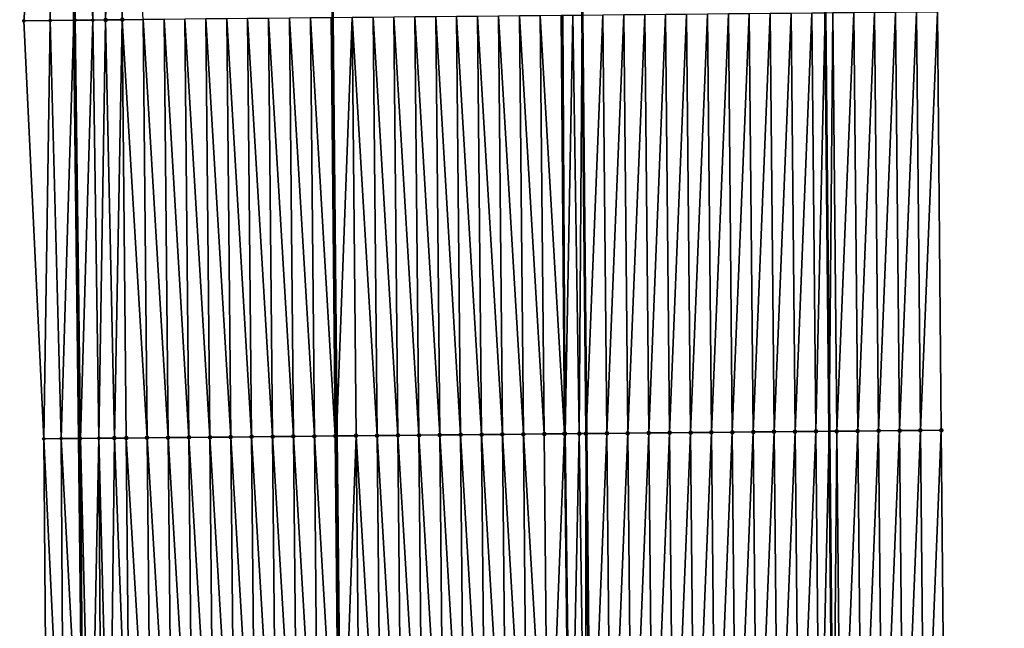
# Model space of a CAD drawing. Header units: feet. Extents: x 2007189 to 2022806, y 818621 to 837694.
# Tile 492 of 656: x 2011327 to 2011374, y 831398 to 831427. Entities that reach past the tile are written whole.
import ezdxf

# ---------------------------------------------------------------- set-up
doc = ezdxf.new("R2010")
doc.units = ezdxf.units.FT
doc.header["$MEASUREMENT"] = 0
for name, color, linetype, lineweight in [('EP_Travel Lane', 172, 'Continuous', 53), ('Road Shots', 141, 'Continuous', 100), ('Road X-Section', 40, 'Continuous', 13), ('STRIPING', 60, 'Continuous', 53)]:
    doc.layers.add(name, color=color, linetype=linetype, lineweight=lineweight)
doc.layers.add('I-77-MM17-21_SB-Surface-Border', color=7, linetype='Continuous')
doc.layers.add('I-77-MM17-21_SB-Surface-TIN', color=7, linetype='Continuous')

msp = doc.modelspace()

# ---------------------------------------------------------------- linework, layer by layer
at = {"layer": 'EP_Travel Lane'}
for points in [[(2011327.944297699, 831586.8183345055, 327.6661161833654), (2011328.126452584, 831566.8205162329, 327.9006960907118), (2011328.308612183, 831546.8221804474, 328.0845052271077), (2011328.490770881, 831526.8239435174, 328.2780125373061), (2011328.672935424, 831506.825064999, 328.4085765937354), (2011328.855096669, 831486.8265484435, 328.5746510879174), (2011329.037259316, 831466.8278780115, 328.7256295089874), (2011329.257153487, 831446.8234530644, 328.8685306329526), (2011329.487656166, 831426.8250284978, 328.9868257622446), (2011329.718158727, 831406.8266142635, 329.108197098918), (2011329.948662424, 831386.8281013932, 329.2004329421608), (2011330.17916594, 831366.8296041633, 329.2973096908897), (2011330.409670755, 831346.8309944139, 329.3610197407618), (2011330.640175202, 831326.8324164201, 329.4341203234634), (2011330.870680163, 831306.8337939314, 329.4940447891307), (2011331.101186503, 831286.8350517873, 329.518729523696), (2011331.331692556, 831266.8363344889, 329.5507077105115), (2011331.538266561, 831246.7981799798, 329.5738523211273), (2011331.737566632, 831226.7991229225, 329.5678796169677), (2011331.936866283, 831206.8001080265, 329.5410662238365), (2011332.136166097, 831186.8010767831, 329.5223725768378)], [(2011363.948639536, 831587.1496924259, 327.9825644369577), (2011364.130942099, 831567.1516971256, 328.1996464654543), (2011364.313248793, 831547.1532486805, 328.3722723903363), (2011364.495554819, 831527.1548734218, 328.5520783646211), (2011364.677862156, 831507.1563545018, 328.717790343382), (2011364.860168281, 831487.1579684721, 328.896539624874), (2011365.042474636, 831467.1595571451, 329.0728071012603), (2011365.231409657, 831447.1679292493, 329.1712247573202), (2011365.422340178, 831427.1690966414, 329.2806065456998), (2011365.613270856, 831407.1702475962, 329.3851245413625), (2011365.804201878, 831387.1713626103, 329.4790861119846), (2011365.995132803, 831367.1724877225, 329.5760055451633), (2011366.186064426, 831347.1735396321, 329.6513478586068), (2011366.376996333, 831327.1745618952, 329.7179327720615), (2011366.567929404, 831307.1754622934, 329.7486344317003), (2011366.758861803, 831287.1764329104, 329.8000149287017), (2011366.949795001, 831267.1773199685, 329.8267843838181), (2011367.172069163, 831247.2049287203, 329.8679666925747), (2011367.403775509, 831227.2062494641, 329.8584230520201), (2011367.635481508, 831207.2076000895, 329.8339734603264), (2011367.867187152, 831187.2089813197, 329.7943214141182)]]:
    msp.add_polyline3d(points, dxfattribs=at)
at = {"layer": 'I-77-MM17-21_SB-Surface-Border', "color": 3, "linetype": 'Continuous', "lineweight": -3}
for points in [[(2011331.28316584, 831206.7926658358, 329.5259380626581), (2011331.552098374, 831226.7970140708, 329.5622705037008), (2011331.531028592, 831246.798097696, 329.5736259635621), (2011330.554958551, 831266.8288358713, 329.5262219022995), (2011330.383664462, 831286.8281226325, 329.4954712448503), (2011329.143786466, 831306.8171089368, 329.4356292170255), (2011328.931269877, 831326.8159868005, 329.4003579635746), (2011327.946423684, 831346.807201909, 329.2797668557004), (2011328.79595396, 831366.8162801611, 329.2624239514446), (2011328.207614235, 831386.8113098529, 329.1504432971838), (2011328.038348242, 831406.8104033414, 329.0570238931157), (2011327.095540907, 831426.8019215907, 328.9074877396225), (2011328.755736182, 831446.8186129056, 328.8528842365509), (2011328.363323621, 831466.8215155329, 328.70400453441), (2011328.100846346, 831486.8194351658, 328.5511781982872), (2011327.81633686, 831506.8170085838, 328.3840865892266), (2011326.890605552, 831526.8088391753, 328.2269090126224), (2011327.4484215, 831546.8141077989, 328.0616342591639), (2011327.996541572, 831566.8192973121, 327.8972672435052), (2011327.583971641, 831586.8149556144, 327.6567974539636)], [(2011369.322614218, 831587.1966415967, 327.7836704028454), (2011369.5048682, 831567.1987977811, 328.0156560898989), (2011369.687126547, 831547.2004749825, 328.2006508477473), (2011370.869348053, 831527.2107512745, 328.3351987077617), (2011371.051608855, 831507.2121590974, 328.4937659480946), (2011370.233907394, 831487.2048694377, 328.6931274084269), (2011371.416130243, 831467.2149983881, 328.8132202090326), (2011371.605020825, 831447.2279396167, 328.9239383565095), (2011370.795995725, 831427.2196848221, 329.0700060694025), (2011370.986926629, 831407.2208117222, 329.1674263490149), (2011371.177857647, 831387.2219265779, 329.2613485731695), (2011371.368788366, 831367.223072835, 329.3645007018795), (2011372.559675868, 831347.2335193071, 329.3950147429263), (2011372.750607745, 831327.2345442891, 329.4623923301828), (2011372.941540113, 831307.235517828, 329.5146616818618), (2011373.132472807, 831287.2364572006, 329.5568326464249), (2011373.323405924, 831267.2373522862, 329.5859769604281), (2011373.543203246, 831247.278200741, 329.6486208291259), (2011373.77181533, 831227.2794271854, 329.6683595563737), (2011374.000426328, 831207.2807488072, 329.6407282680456), (2011373.22910299, 831187.2706106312, 329.6276230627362)]]:
    msp.add_polyline3d(points, dxfattribs=at)
at = {"layer": 'I-77-MM17-21_SB-Surface-TIN', "color": 128, "linetype": 'Continuous', "lineweight": -3}
for points in [[(2011328.343933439, 831426.8139726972, 328.9465694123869), (2011328.755736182, 831446.8186129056, 328.8528842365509), (2011327.095540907, 831426.8019215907, 328.9074877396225)], [(2011328.343933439, 831426.8139726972, 328.9465694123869), (2011329.487656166, 831426.8250284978, 328.9868257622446), (2011328.755736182, 831446.8186129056, 328.8528842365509)], [(2011328.755736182, 831446.8186129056, 328.8528842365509), (2011329.487656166, 831426.8250284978, 328.9868257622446), (2011329.257153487, 831446.8234530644, 328.8685306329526)], [(2011329.54681151, 831426.8256003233, 328.9889078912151), (2011329.606936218, 831446.8268295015, 328.8794453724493), (2011329.257153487, 831446.8234530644, 328.8685306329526)], [(2011329.54681151, 831426.8256003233, 328.9889078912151), (2011329.257153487, 831446.8234530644, 328.8685306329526), (2011329.487656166, 831426.8250284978, 328.9868257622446)], [(2011329.54681151, 831426.8256003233, 328.9889078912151), (2011330.392077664, 831426.833720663, 329.0037961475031), (2011329.606936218, 831446.8268295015, 328.8794453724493)], [(2011330.392077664, 831426.833720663, 329.0037961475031), (2011330.606889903, 831446.8364541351, 328.902432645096), (2011329.606936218, 831446.8268295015, 328.8794453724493)], [(2011330.392077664, 831426.833720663, 329.0037961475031), (2011331.001542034, 831426.8395796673, 329.0157027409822), (2011330.606889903, 831446.8364541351, 328.902432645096)], [(2011331.001542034, 831426.8395796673, 329.0157027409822), (2011331.606843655, 831446.8460717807, 328.9233601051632), (2011330.606889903, 831446.8364541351, 328.902432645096)], [(2011331.001542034, 831426.8395796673, 329.0157027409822), (2011331.797774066, 831426.8472502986, 329.0360212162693), (2011331.606843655, 831446.8460717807, 328.9233601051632)], [(2011331.797774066, 831426.8472502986, 329.0360212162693), (2011332.797727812, 831426.8568686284, 329.0571504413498), (2011331.606843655, 831446.8460717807, 328.9233601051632)], [(2011356.987554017, 831407.0882684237, 329.4945563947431), (2011357.796577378, 831427.0967054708, 329.4022163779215), (2011356.796622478, 831427.0872080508, 329.4167264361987)], [(2011356.987554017, 831407.0882684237, 329.4945563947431), (2011357.987508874, 831407.0977703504, 329.4813734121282), (2011357.796577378, 831427.0967054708, 329.4022163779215)], [(2011357.987508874, 831407.0977703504, 329.4813734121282), (2011358.796532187, 831427.1062123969, 329.3905083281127), (2011357.796577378, 831427.0967054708, 329.4022163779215)], [(2011357.987508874, 831407.0977703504, 329.4813734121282), (2011358.98746364, 831407.1072817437, 329.4709806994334), (2011358.796532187, 831427.1062123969, 329.3905083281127)], [(2011358.98746364, 831407.1072817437, 329.4709806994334), (2011359.796487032, 831427.1157155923, 329.3777006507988), (2011358.796532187, 831427.1062123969, 329.3905083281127)], [(2011358.98746364, 831407.1072817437, 329.4709806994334), (2011359.987418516, 831407.1167817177, 329.4572221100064), (2011359.796487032, 831427.1157155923, 329.3777006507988)], [(2011359.987418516, 831407.1167817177, 329.4572221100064), (2011360.796441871, 831427.1252193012, 329.3650442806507), (2011359.796487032, 831427.1157155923, 329.3777006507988)], [(2011359.987418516, 831407.1167817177, 329.4572221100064), (2011360.987373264, 831407.1262950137, 329.4473902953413), (2011360.796441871, 831427.1252193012, 329.3650442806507)], [(2011360.987373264, 831407.1262950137, 329.4473902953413), (2011361.796396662, 831427.1347281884, 329.3539143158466), (2011360.796441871, 831427.1252193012, 329.3650442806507)], [(2011360.987373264, 831407.1262950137, 329.4473902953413), (2011361.987327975, 831407.1358121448, 329.4386888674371), (2011361.796396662, 831427.1347281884, 329.3539143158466)], [(2011361.987327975, 831407.1358121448, 329.4386888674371), (2011362.796351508, 831427.144231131, 329.3410320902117), (2011361.796396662, 831427.1347281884, 329.3539143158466)], [(2011361.987327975, 831407.1358121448, 329.4386888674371), (2011362.987282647, 831407.1453334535, 329.4312189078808), (2011362.796351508, 831427.144231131, 329.3410320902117)], [(2011362.987282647, 831407.1453334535, 329.4312189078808), (2011363.796306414, 831427.1537279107, 329.3263333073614), (2011362.796351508, 831427.144231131, 329.3410320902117)], [(2011362.987282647, 831407.1453334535, 329.4312189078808), (2011363.987237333, 831407.1548532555, 329.423304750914), (2011363.796306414, 831427.1537279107, 329.3263333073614)], [(2011363.987237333, 831407.1548532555, 329.423304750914), (2011364.79626179, 831427.1631755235, 329.2971421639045), (2011363.796306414, 831427.1537279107, 329.3263333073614)], [(2011363.987237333, 831407.1548532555, 329.423304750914), (2011364.987192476, 831407.164325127, 329.4012626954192), (2011364.79626179, 831427.1631755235, 329.2971421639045)], [(2011364.987192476, 831407.164325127, 329.4012626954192), (2011365.422340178, 831427.1690966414, 329.2806065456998), (2011364.79626179, 831427.1631755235, 329.2971421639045)], [(2011364.987192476, 831407.164325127, 329.4012626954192), (2011365.613270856, 831407.1702475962, 329.3851245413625), (2011365.422340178, 831427.1690966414, 329.2806065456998)], [(2011365.796217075, 831427.172632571, 329.2707319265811), (2011365.422340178, 831427.1690966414, 329.2806065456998), (2011365.613270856, 831407.1702475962, 329.3851245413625)], [(2011365.987147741, 831407.1737843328, 329.3754872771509), (2011365.796217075, 831427.172632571, 329.2707319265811), (2011365.613270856, 831407.1702475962, 329.3851245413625)], [(2011365.987147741, 831407.1737843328, 329.3754872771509), (2011366.796172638, 831427.1820605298, 329.2357475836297), (2011365.796217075, 831427.172632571, 329.2707319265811)], [(2011365.987147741, 831407.1737843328, 329.3754872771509), (2011366.987103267, 831407.1832161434, 329.3416368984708), (2011366.796172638, 831427.1820605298, 329.2357475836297)], [(2011366.987103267, 831407.1832161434, 329.3416368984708), (2011367.796128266, 831427.1914815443, 329.1987163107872), (2011366.796172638, 831427.1820605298, 329.2357475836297)], [(2011366.987103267, 831407.1832161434, 329.3416368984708), (2011367.987059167, 831407.1926087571, 329.2962328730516), (2011367.796128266, 831427.1914815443, 329.1987163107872)], [(2011367.987059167, 831407.1926087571, 329.2962328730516), (2011368.796084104, 831427.2008807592, 329.1552594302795), (2011367.796128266, 831427.1914815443, 329.1987163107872)], [(2011367.987059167, 831407.1926087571, 329.2962328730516), (2011368.987014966, 831407.2020119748, 329.2539544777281), (2011368.796084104, 831427.2008807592, 329.1552594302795)], [(2011368.987014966, 831407.2020119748, 329.2539544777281), (2011369.796039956, 831427.2102783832, 329.1113335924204), (2011368.796084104, 831427.2008807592, 329.1552594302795)], [(2011368.987014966, 831407.2020119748, 329.2539544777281), (2011369.986970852, 831407.2114061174, 329.2090010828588), (2011369.796039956, 831427.2102783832, 329.1113335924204)], [(2011369.986970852, 831407.2114061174, 329.2090010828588), (2011370.795995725, 831427.2196848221, 329.0700060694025), (2011369.796039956, 831427.2102783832, 329.1113335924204)], [(2011369.986970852, 831407.2114061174, 329.2090010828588), (2011370.986926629, 831407.2208117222, 329.1674263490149), (2011370.795995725, 831427.2196848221, 329.0700060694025)], [(2011328.038348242, 831406.8104033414, 329.0570238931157), (2011328.343933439, 831426.8139726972, 328.9465694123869), (2011327.095540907, 831426.8019215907, 328.9074877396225)], [(2011328.873861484, 831406.8184132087, 329.0667943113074), (2011328.343933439, 831426.8139726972, 328.9465694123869), (2011328.038348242, 831406.8104033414, 329.0570238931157)], [(2011328.873861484, 831406.8184132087, 329.0667943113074), (2011329.487656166, 831426.8250284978, 328.9868257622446), (2011328.343933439, 831426.8139726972, 328.9465694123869)], [(2011328.873861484, 831406.8184132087, 329.0667943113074), (2011329.718158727, 831406.8266142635, 329.108197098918), (2011329.487656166, 831426.8250284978, 328.9868257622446)], [(2011329.54681151, 831426.8256003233, 328.9889078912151), (2011329.487656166, 831426.8250284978, 328.9868257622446), (2011329.718158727, 831406.8266142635, 329.108197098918)], [(2011329.803653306, 831406.8274447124, 329.112389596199), (2011330.392077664, 831426.833720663, 329.0037961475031), (2011329.54681151, 831426.8256003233, 328.9889078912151)], [(2011329.803653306, 831406.8274447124, 329.112389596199), (2011329.54681151, 831426.8256003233, 328.9889078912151), (2011329.718158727, 831406.8266142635, 329.108197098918)], [(2011329.803653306, 831406.8274447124, 329.112389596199), (2011330.684680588, 831406.8359222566, 329.1319304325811), (2011330.392077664, 831426.833720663, 329.0037961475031)], [(2011330.684680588, 831406.8359222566, 329.1319304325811), (2011331.001542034, 831426.8395796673, 329.0157027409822), (2011330.392077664, 831426.833720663, 329.0037961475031)], [(2011330.684680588, 831406.8359222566, 329.1319304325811), (2011331.420886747, 831406.842972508, 329.1383047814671), (2011331.001542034, 831426.8395796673, 329.0157027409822)], [(2011331.420886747, 831406.842972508, 329.1383047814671), (2011331.797774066, 831426.8472502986, 329.0360212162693), (2011331.001542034, 831426.8395796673, 329.0157027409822)], [(2011331.420886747, 831406.842972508, 329.1383047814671), (2011331.988704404, 831406.8484364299, 329.1509539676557), (2011331.797774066, 831426.8472502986, 329.0360212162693)], [(2011332.988658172, 831406.8580523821, 329.1713809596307), (2011332.797727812, 831426.8568686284, 329.0571504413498), (2011331.797774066, 831426.8472502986, 329.0360212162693)], [(2011331.988704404, 831406.8484364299, 329.1509539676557), (2011332.988658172, 831406.8580523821, 329.1713809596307), (2011331.797774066, 831426.8472502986, 329.0360212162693)], [(2011333.988611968, 831406.8676654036, 329.190944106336), (2011333.797681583, 831426.8664842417, 329.0774789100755), (2011332.797727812, 831426.8568686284, 329.0571504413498)], [(2011332.988658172, 831406.8580523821, 329.1713809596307), (2011333.988611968, 831406.8676654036, 329.190944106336), (2011332.797727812, 831426.8568686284, 329.0571504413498)], [(2011334.988565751, 831406.8772798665, 329.210932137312), (2011334.797635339, 831426.8761013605, 329.0982511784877), (2011333.797681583, 831426.8664842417, 329.0774789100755)], [(2011333.988611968, 831406.8676654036, 329.190944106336), (2011334.988565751, 831406.8772798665, 329.210932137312), (2011333.797681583, 831426.8664842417, 329.0774789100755)], [(2011335.988519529, 831406.886894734, 329.2310394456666), (2011335.797589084, 831426.8857197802, 329.1194068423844), (2011334.797635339, 831426.8761013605, 329.0982511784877)], [(2011334.988565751, 831406.8772798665, 329.210932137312), (2011335.988519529, 831406.886894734, 329.2310394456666), (2011334.797635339, 831426.8761013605, 329.0982511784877)], [(2011336.988473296, 831406.8965107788, 329.2514937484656), (2011336.797542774, 831426.8953438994, 329.1422424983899), (2011335.797589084, 831426.8857197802, 329.1194068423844)], [(2011335.988519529, 831406.886894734, 329.2310394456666), (2011336.988473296, 831406.8965107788, 329.2514937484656), (2011335.797589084, 831426.8857197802, 329.1194068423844)], [(2011337.988427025, 831406.9061307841, 329.2731154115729), (2011337.797496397, 831426.9049750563, 329.1671526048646), (2011336.797542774, 831426.8953438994, 329.1422424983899)], [(2011336.988473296, 831406.8965107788, 329.2514937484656), (2011337.988427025, 831406.9061307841, 329.2731154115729), (2011336.797542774, 831426.8953438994, 329.1422424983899)], [(2011338.988380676, 831406.9157590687, 329.2971775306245), (2011338.797449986, 831426.9146097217, 329.1930968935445), (2011337.797496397, 831426.9049750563, 329.1671526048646)], [(2011337.988427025, 831406.9061307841, 329.2731154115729), (2011338.988380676, 831406.9157590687, 329.2971775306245), (2011337.797496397, 831426.9049750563, 329.1671526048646)], [(2011339.988334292, 831406.9253909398, 329.3222967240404), (2011339.797403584, 831426.9242435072, 329.2187817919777), (2011338.797449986, 831426.9146097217, 329.1930968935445)], [(2011338.988380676, 831406.9157590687, 329.2971775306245), (2011339.988334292, 831406.9253909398, 329.3222967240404), (2011338.797449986, 831426.9146097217, 329.1930968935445)], [(2011340.988287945, 831406.9350189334, 329.3462730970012), (2011340.797357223, 831426.9338729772, 329.2431946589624), (2011339.797403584, 831426.9242435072, 329.2187817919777)], [(2011339.988334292, 831406.9253909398, 329.3222967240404), (2011340.988287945, 831406.9350189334, 329.3462730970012), (2011339.797403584, 831426.9242435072, 329.2187817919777)], [(2011341.988241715, 831406.944634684, 329.3666406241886), (2011341.797311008, 831426.9434871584, 329.263101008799), (2011340.797357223, 831426.9338729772, 329.2431946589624)], [(2011340.988287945, 831406.9350189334, 329.3462730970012), (2011341.988241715, 831406.944634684, 329.3666406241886), (2011340.797357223, 831426.9338729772, 329.2431946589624)], [(2011341.988241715, 831406.944634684, 329.3666406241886), (2011341.858705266, 831426.9440762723, 329.2639787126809), (2011341.797311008, 831426.9434871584, 329.263101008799)], [(2011342.797264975, 831426.9530823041, 329.2773965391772), (2011341.858705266, 831426.9440762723, 329.2639787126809), (2011342.056428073, 831406.9452893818, 329.3677361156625)], [(2011341.988241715, 831406.944634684, 329.3666406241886), (2011342.056428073, 831406.9452893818, 329.3677361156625), (2011341.858705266, 831426.9440762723, 329.2639787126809)], [(2011342.988195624, 831406.9542358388, 329.3827060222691), (2011342.797264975, 831426.9530823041, 329.2773965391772), (2011342.056428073, 831406.9452893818, 329.3677361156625)], [(2011343.988149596, 831406.9638304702, 329.3968485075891), (2011343.797218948, 831426.9626767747, 329.2914929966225), (2011342.797264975, 831426.9530823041, 329.2773965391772)], [(2011342.988195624, 831406.9542358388, 329.3827060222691), (2011343.988149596, 831406.9638304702, 329.3968485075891), (2011342.797264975, 831426.9530823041, 329.2773965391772)], [(2011344.988103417, 831406.9734409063, 329.4156495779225), (2011344.797172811, 831426.972282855, 329.3090115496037), (2011343.797218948, 831426.9626767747, 329.2914929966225)], [(2011343.988149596, 831406.9638304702, 329.3968485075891), (2011344.988103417, 831406.9734409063, 329.4156495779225), (2011343.797218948, 831426.9626767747, 329.2914929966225)], [(2011345.988057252, 831406.9830498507, 329.4340109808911), (2011345.797126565, 831426.9819002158, 329.3298551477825), (2011344.797172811, 831426.972282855, 329.3090115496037)], [(2011344.988103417, 831406.9734409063, 329.4156495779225), (2011345.988057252, 831406.9830498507, 329.4340109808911), (2011344.797172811, 831426.972282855, 329.3090115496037)], [(2011346.988011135, 831406.9926537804, 329.4508942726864), (2011346.797080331, 831426.9915163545, 329.3503384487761), (2011345.797126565, 831426.9819002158, 329.3298551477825)], [(2011345.988057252, 831406.9830498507, 329.4340109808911), (2011346.988011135, 831406.9926537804, 329.4508942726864), (2011345.797126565, 831426.9819002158, 329.3298551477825)], [(2011347.987965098, 831407.0022492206, 329.4652751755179), (2011347.797034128, 831427.0011293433, 329.3698933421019), (2011346.797080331, 831426.9915163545, 329.3503384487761)], [(2011346.988011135, 831406.9926537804, 329.4508942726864), (2011347.987965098, 831407.0022492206, 329.4652751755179), (2011346.797080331, 831426.9915163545, 329.3503384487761)], [(2011348.987919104, 831407.0118402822, 329.4783654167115), (2011348.796987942, 831427.0107404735, 329.3889004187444), (2011347.797034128, 831427.0011293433, 329.3698933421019)], [(2011347.987965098, 831407.0022492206, 329.4652751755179), (2011348.987919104, 831407.0118402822, 329.4783654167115), (2011347.797034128, 831427.0011293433, 329.3698933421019)], [(2011349.987873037, 831407.0214389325, 329.4936925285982), (2011349.796941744, 831427.020352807, 329.408262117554), (2011348.796987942, 831427.0107404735, 329.3889004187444)], [(2011348.987919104, 831407.0118402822, 329.4783654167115), (2011349.987873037, 831407.0214389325, 329.4936925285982), (2011348.796987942, 831427.0107404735, 329.3889004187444)], [(2011350.98782694, 831407.0310407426, 329.5099510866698), (2011350.796895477, 831427.0299724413, 329.429775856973), (2011349.796941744, 831427.020352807, 329.408262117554)], [(2011349.987873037, 831407.0214389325, 329.4936925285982), (2011350.98782694, 831407.0310407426, 329.5099510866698), (2011349.796941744, 831427.020352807, 329.408262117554)], [(2011351.987780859, 831407.0406409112, 329.5257257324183), (2011351.7968492, 831427.0395931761, 329.4516139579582), (2011350.796895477, 831427.0299724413, 329.429775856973)], [(2011350.98782694, 831407.0310407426, 329.5099510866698), (2011351.987780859, 831407.0406409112, 329.5257257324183), (2011350.796895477, 831427.0299724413, 329.429775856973)], [(2011352.952749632, 831407.0499007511, 329.5396368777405), (2011352.79680307, 831427.0491984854, 329.468905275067), (2011351.7968492, 831427.0395931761, 329.4516139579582)], [(2011351.987780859, 831407.0406409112, 329.5257257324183), (2011352.952749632, 831407.0499007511, 329.5396368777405), (2011351.7968492, 831427.0395931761, 329.4516139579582)], [(2011352.987734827, 831407.0502359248, 329.5399808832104), (2011352.870245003, 831427.0499026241, 329.4697842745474), (2011352.79680307, 831427.0491984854, 329.468905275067)], [(2011352.952749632, 831407.0499007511, 329.5396368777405), (2011352.987734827, 831407.0502359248, 329.5399808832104), (2011352.79680307, 831427.0491984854, 329.468905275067)], [(2011352.987734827, 831407.0502359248, 329.5399808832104), (2011353.35850837, 831427.0545741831, 329.4727518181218), (2011352.870245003, 831427.0499026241, 329.4697842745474)], [(2011352.987734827, 831407.0502359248, 329.5399808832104), (2011353.659669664, 831407.0566636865, 329.543736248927), (2011353.35850837, 831427.0545741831, 329.4727518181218)], [(2011353.659669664, 831407.0566636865, 329.543736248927), (2011353.796749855, 831427.0587538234, 329.4714883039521), (2011353.35850837, 831427.0545741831, 329.4727518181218)], [(2011353.659669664, 831407.0566636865, 329.543736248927), (2011353.987681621, 831407.0597908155, 329.5424307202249), (2011353.796749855, 831427.0587538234, 329.4714883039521)], [(2011354.7967122, 831427.0682633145, 329.4605150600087), (2011353.796749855, 831427.0587538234, 329.4714883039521), (2011353.987681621, 831407.0597908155, 329.5424307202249)], [(2011354.987644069, 831407.069289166, 329.5281723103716), (2011354.7967122, 831427.0682633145, 329.4605150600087), (2011353.987681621, 831407.0597908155, 329.5424307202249)], [(2011354.987644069, 831407.069289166, 329.5281723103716), (2011355.796667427, 831427.0777265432, 329.4359268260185), (2011354.7967122, 831427.0682633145, 329.4605150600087)], [(2011354.987644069, 831407.069289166, 329.5281723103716), (2011355.987599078, 831407.0787751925, 329.5103025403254), (2011355.796667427, 831427.0777265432, 329.4359268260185)], [(2011355.987599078, 831407.0787751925, 329.5103025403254), (2011356.796622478, 831427.0872080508, 329.4167264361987), (2011355.796667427, 831427.0777265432, 329.4359268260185)], [(2011355.987599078, 831407.0787751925, 329.5103025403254), (2011356.987554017, 831407.0882684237, 329.4945563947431), (2011356.796622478, 831427.0872080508, 329.4167264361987)], [(2011331.1796817, 831386.8399306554, 329.2230154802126), (2011331.420886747, 831406.842972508, 329.1383047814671), (2011330.684680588, 831406.8359222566, 329.1319304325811)], [(2011331.1796817, 831386.8399306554, 329.2230154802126), (2011332.179635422, 831386.8495513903, 329.2448536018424), (2011331.420886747, 831406.842972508, 329.1383047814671)], [(2011332.179635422, 831386.8495513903, 329.2448536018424), (2011331.988704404, 831406.8484364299, 329.1509539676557), (2011331.420886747, 831406.842972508, 329.1383047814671)], [(2011333.17958923, 831386.8591632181, 329.2640662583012), (2011332.988658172, 831406.8580523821, 329.1713809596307), (2011331.988704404, 831406.8484364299, 329.1509539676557)], [(2011332.179635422, 831386.8495513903, 329.2448536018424), (2011333.17958923, 831386.8591632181, 329.2640662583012), (2011331.988704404, 831406.8484364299, 329.1509539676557)], [(2011334.179543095, 831386.8687689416, 329.2814796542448), (2011333.988611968, 831406.8676654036, 329.190944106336), (2011332.988658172, 831406.8580523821, 329.1713809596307)], [(2011333.17958923, 831386.8591632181, 329.2640662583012), (2011334.179543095, 831386.8687689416, 329.2814796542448), (2011332.988658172, 831406.8580523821, 329.1713809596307)], [(2011335.179496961, 831386.8783747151, 329.2989077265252), (2011334.988565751, 831406.8772798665, 329.210932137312), (2011333.988611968, 831406.8676654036, 329.190944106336)], [(2011334.179543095, 831386.8687689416, 329.2814796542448), (2011335.179496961, 831386.8783747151, 329.2989077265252), (2011333.988611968, 831406.8676654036, 329.190944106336)], [(2011336.179450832, 831386.8879798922, 329.316160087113), (2011335.988519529, 831406.886894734, 329.2310394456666), (2011334.988565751, 831406.8772798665, 329.210932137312)], [(2011335.179496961, 831386.8783747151, 329.2989077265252), (2011336.179450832, 831386.8879798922, 329.316160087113), (2011334.988565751, 831406.8772798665, 329.210932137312)], [(2011337.179404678, 831386.8975876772, 329.3341811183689), (2011336.988473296, 831406.8965107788, 329.2514937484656), (2011335.988519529, 831406.886894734, 329.2310394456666)], [(2011336.179450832, 831386.8879798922, 329.316160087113), (2011337.179404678, 831386.8975876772, 329.3341811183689), (2011335.988519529, 831406.886894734, 329.2310394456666)], [(2011338.179358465, 831386.9072016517, 329.3540265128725), (2011337.988427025, 831406.9061307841, 329.2731154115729), (2011336.988473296, 831406.8965107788, 329.2514937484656)], [(2011337.179404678, 831386.8975876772, 329.3341811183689), (2011338.179358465, 831386.9072016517, 329.3540265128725), (2011336.988473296, 831406.8965107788, 329.2514937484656)], [(2011339.1793122, 831386.9168210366, 329.3754667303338), (2011338.988380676, 831406.9157590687, 329.2971775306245), (2011337.988427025, 831406.9061307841, 329.2731154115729)], [(2011338.179358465, 831386.9072016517, 329.3540265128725), (2011339.1793122, 831386.9168210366, 329.3754667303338), (2011337.988427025, 831406.9061307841, 329.2731154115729)], [(2011340.179265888, 831386.9264453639, 329.3983637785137), (2011339.988334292, 831406.9253909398, 329.3222967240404), (2011338.988380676, 831406.9157590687, 329.2971775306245)], [(2011339.1793122, 831386.9168210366, 329.3754667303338), (2011340.179265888, 831386.9264453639, 329.3983637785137), (2011338.988380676, 831406.9157590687, 329.2971775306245)], [(2011341.1792196, 831386.9360671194, 329.4205027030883), (2011340.988287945, 831406.9350189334, 329.3462730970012), (2011339.988334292, 831406.9253909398, 329.3222967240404)], [(2011340.179265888, 831386.9264453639, 329.3983637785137), (2011341.1792196, 831386.9360671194, 329.4205027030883), (2011339.988334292, 831406.9253909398, 329.3222967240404)], [(2011342.179173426, 831386.9456770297, 329.4391501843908), (2011341.988241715, 831406.944634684, 329.3666406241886), (2011340.988287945, 831406.9350189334, 329.3462730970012)], [(2011341.1792196, 831386.9360671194, 329.4205027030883), (2011342.179173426, 831386.9456770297, 329.4391501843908), (2011340.988287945, 831406.9350189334, 329.3462730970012)], [(2011342.179173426, 831386.9456770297, 329.4391501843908), (2011342.056428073, 831406.9452893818, 329.3677361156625), (2011341.988241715, 831406.944634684, 329.3666406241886)], [(2011342.988195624, 831406.9542358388, 329.3827060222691), (2011342.056428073, 831406.9452893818, 329.3677361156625), (2011342.254151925, 831386.9463968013, 329.440313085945)], [(2011342.179173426, 831386.9456770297, 329.4391501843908), (2011342.254151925, 831386.9463968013, 329.440313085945), (2011342.056428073, 831406.9452893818, 329.3677361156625)], [(2011343.179127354, 831386.9552762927, 329.4546592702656), (2011342.988195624, 831406.9542358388, 329.3827060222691), (2011342.254151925, 831386.9463968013, 329.440313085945)], [(2011344.179081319, 831386.9648715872, 329.4689986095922), (2011343.988149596, 831406.9638304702, 329.3968485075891), (2011342.988195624, 831406.9542358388, 329.3827060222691)], [(2011343.179127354, 831386.9552762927, 329.4546592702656), (2011344.179081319, 831386.9648715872, 329.4689986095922), (2011342.988195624, 831406.9542358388, 329.3827060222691)], [(2011345.179035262, 831386.9744691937, 329.4840193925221), (2011344.988103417, 831406.9734409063, 329.4156495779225), (2011343.988149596, 831406.9638304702, 329.3968485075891)], [(2011344.179081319, 831386.9648715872, 329.4689986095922), (2011345.179035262, 831386.9744691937, 329.4840193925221), (2011343.988149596, 831406.9638304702, 329.3968485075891)], [(2011346.178989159, 831386.9840716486, 329.5004693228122), (2011345.988057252, 831406.9830498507, 329.4340109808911), (2011344.988103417, 831406.9734409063, 329.4156495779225)], [(2011345.179035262, 831386.9744691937, 329.4840193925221), (2011346.178989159, 831386.9840716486, 329.5004693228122), (2011344.988103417, 831406.9734409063, 329.4156495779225)], [(2011347.178943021, 831386.9936777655, 329.5179986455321), (2011346.988011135, 831406.9926537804, 329.4508942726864), (2011345.988057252, 831406.9830498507, 329.4340109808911)], [(2011346.178989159, 831386.9840716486, 329.5004693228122), (2011347.178943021, 831386.9936777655, 329.5179986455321), (2011345.988057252, 831406.9830498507, 329.4340109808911)], [(2011348.178896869, 831387.003285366, 329.5359653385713), (2011347.987965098, 831407.0022492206, 329.4652751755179), (2011346.988011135, 831406.9926537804, 329.4508942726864)], [(2011347.178943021, 831386.9936777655, 329.5179986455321), (2011348.178896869, 831387.003285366, 329.5359653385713), (2011346.988011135, 831406.9926537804, 329.4508942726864)], [(2011349.178850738, 831387.0128907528, 329.5532794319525), (2011348.987919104, 831407.0118402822, 329.4783654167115), (2011347.987965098, 831407.0022492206, 329.4652751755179)], [(2011348.178896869, 831387.003285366, 329.5359653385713), (2011349.178850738, 831387.0128907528, 329.5532794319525), (2011347.987965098, 831407.0022492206, 329.4652751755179)], [(2011350.178804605, 831387.0224963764, 329.5706634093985), (2011349.987873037, 831407.0214389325, 329.4936925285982), (2011348.987919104, 831407.0118402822, 329.4783654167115)], [(2011349.178850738, 831387.0128907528, 329.5532794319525), (2011350.178804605, 831387.0224963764, 329.5706634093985), (2011348.987919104, 831407.0118402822, 329.4783654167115)], [(2011351.178758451, 831387.0321041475, 329.5886803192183), (2011350.98782694, 831407.0310407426, 329.5099510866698), (2011349.987873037, 831407.0214389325, 329.4936925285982)], [(2011350.178804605, 831387.0224963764, 329.5706634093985), (2011351.178758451, 831387.0321041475, 329.5886803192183), (2011349.987873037, 831407.0214389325, 329.4936925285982)], [(2011352.178712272, 831387.0417145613, 329.6074761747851), (2011351.987780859, 831407.0406409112, 329.5257257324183), (2011350.98782694, 831407.0310407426, 329.5099510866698)], [(2011351.178758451, 831387.0321041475, 329.5886803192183), (2011352.178712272, 831387.0417145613, 329.6074761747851), (2011350.98782694, 831407.0310407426, 329.5099510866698)], [(2011352.178712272, 831387.0417145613, 329.6074761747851), (2011352.952749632, 831407.0499007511, 329.5396368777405), (2011351.987780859, 831407.0406409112, 329.5257257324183)], [(2011352.178712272, 831387.0417145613, 329.6074761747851), (2011353.178666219, 831387.0513116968, 329.6223581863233), (2011352.952749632, 831407.0499007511, 329.5396368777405)], [(2011353.178666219, 831387.0513116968, 329.6223581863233), (2011352.987734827, 831407.0502359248, 329.5399808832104), (2011352.952749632, 831407.0499007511, 329.5396368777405)], [(2011353.250611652, 831387.0520012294, 329.6231432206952), (2011353.659669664, 831407.0566636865, 329.543736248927), (2011352.987734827, 831407.0502359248, 329.5399808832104)], [(2011353.178666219, 831387.0513116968, 329.6223581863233), (2011353.250611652, 831387.0520012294, 329.6231432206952), (2011352.987734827, 831407.0502359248, 329.5399808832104)], [(2011353.250611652, 831387.0520012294, 329.6231432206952), (2011353.946389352, 831387.0586560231, 329.6267233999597), (2011353.659669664, 831407.0566636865, 329.543736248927)], [(2011353.946389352, 831387.0586560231, 329.6267233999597), (2011353.987681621, 831407.0597908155, 329.5424307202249), (2011353.659669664, 831407.0566636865, 329.543736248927)], [(2011353.946389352, 831387.0586560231, 329.6267233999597), (2011354.178612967, 831387.060871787, 329.6263419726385), (2011353.987681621, 831407.0597908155, 329.5424307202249)], [(2011354.987644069, 831407.069289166, 329.5281723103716), (2011353.987681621, 831407.0597908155, 329.5424307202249), (2011354.178612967, 831387.060871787, 329.6263419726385)], [(2011355.178575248, 831387.070387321, 329.6171499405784), (2011354.987644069, 831407.069289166, 329.5281723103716), (2011354.178612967, 831387.060871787, 329.6263419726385)], [(2011355.178575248, 831387.070387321, 329.6171499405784), (2011355.987599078, 831407.0787751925, 329.5103025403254), (2011354.987644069, 831407.069289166, 329.5281723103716)], [(2011355.178575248, 831387.070387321, 329.6171499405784), (2011356.178530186, 831387.0798807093, 329.6014514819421), (2011355.987599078, 831407.0787751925, 329.5103025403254)], [(2011356.178530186, 831387.0798807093, 329.6014514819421), (2011356.987554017, 831407.0882684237, 329.4945563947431), (2011355.987599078, 831407.0787751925, 329.5103025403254)], [(2011356.178530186, 831387.0798807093, 329.6014514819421), (2011357.178485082, 831387.0893785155, 329.5870553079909), (2011356.987554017, 831407.0882684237, 329.4945563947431)], [(2011357.178485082, 831387.0893785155, 329.5870553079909), (2011357.987508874, 831407.0977703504, 329.4813734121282), (2011356.987554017, 831407.0882684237, 329.4945563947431)], [(2011357.178485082, 831387.0893785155, 329.5870553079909), (2011358.178439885, 831387.0988860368, 329.5755226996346), (2011357.987508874, 831407.0977703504, 329.4813734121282)], [(2011358.178439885, 831387.0988860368, 329.5755226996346), (2011358.98746364, 831407.1072817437, 329.4709806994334), (2011357.987508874, 831407.0977703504, 329.4813734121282)], [(2011358.178439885, 831387.0988860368, 329.5755226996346), (2011359.178394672, 831387.1083952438, 329.5644869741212), (2011358.98746364, 831407.1072817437, 329.4709806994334)], [(2011359.178394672, 831387.1083952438, 329.5644869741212), (2011359.987418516, 831407.1167817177, 329.4572221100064), (2011358.98746364, 831407.1072817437, 329.4709806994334)], [(2011359.178394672, 831387.1083952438, 329.5644869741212), (2011360.178349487, 831387.1179015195, 329.5525872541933), (2011359.987418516, 831407.1167817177, 329.4572221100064)], [(2011360.178349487, 831387.1179015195, 329.5525872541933), (2011360.987373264, 831407.1262950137, 329.4473902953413), (2011359.987418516, 831407.1167817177, 329.4572221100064)], [(2011360.178349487, 831387.1179015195, 329.5525872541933), (2011361.178304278, 831387.1274103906, 329.5414524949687), (2011360.987373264, 831407.1262950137, 329.4473902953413)], [(2011361.178304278, 831387.1274103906, 329.5414524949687), (2011361.987327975, 831407.1358121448, 329.4386888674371), (2011360.987373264, 831407.1262950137, 329.4473902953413)], [(2011361.178304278, 831387.1274103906, 329.5414524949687), (2011362.178259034, 831387.1369228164, 329.5313655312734), (2011361.987327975, 831407.1358121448, 329.4386888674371)], [(2011362.178259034, 831387.1369228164, 329.5313655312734), (2011362.987282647, 831407.1453334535, 329.4312189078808), (2011361.987327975, 831407.1358121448, 329.4386888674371)], [(2011362.178259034, 831387.1369228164, 329.5313655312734), (2011363.178213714, 831387.1464432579, 329.5236412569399), (2011362.987282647, 831407.1453334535, 329.4312189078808)], [(2011363.178213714, 831387.1464432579, 329.5236412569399), (2011363.987237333, 831407.1548532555, 329.423304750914), (2011362.987282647, 831407.1453334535, 329.4312189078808)], [(2011363.178213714, 831387.1464432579, 329.5236412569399), (2011364.178168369, 831387.1559663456, 329.516696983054), (2011363.987237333, 831407.1548532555, 329.423304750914)], [(2011364.178168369, 831387.1559663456, 329.516696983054), (2011364.987192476, 831407.164325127, 329.4012626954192), (2011363.987237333, 831407.1548532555, 329.423304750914)], [(2011364.178168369, 831387.1559663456, 329.516696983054), (2011365.178123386, 831387.1654514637, 329.4985608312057), (2011364.987192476, 831407.164325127, 329.4012626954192)], [(2011365.178123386, 831387.1654514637, 329.4985608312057), (2011365.613270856, 831407.1702475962, 329.3851245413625), (2011364.987192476, 831407.164325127, 329.4012626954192)], [(2011365.178123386, 831387.1654514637, 329.4985608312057), (2011365.804201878, 831387.1713626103, 329.4790861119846), (2011365.613270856, 831407.1702475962, 329.3851245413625)], [(2011365.987147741, 831407.1737843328, 329.3754872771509), (2011365.613270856, 831407.1702475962, 329.3851245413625), (2011365.804201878, 831387.1713626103, 329.4790861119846)], [(2011366.178078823, 831387.1748925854, 329.4674563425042), (2011365.987147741, 831407.1737843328, 329.3754872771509), (2011365.804201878, 831387.1713626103, 329.4790861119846)], [(2011366.178078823, 831387.1748925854, 329.4674563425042), (2011366.987103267, 831407.1832161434, 329.3416368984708), (2011365.987147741, 831407.1737843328, 329.3754872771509)], [(2011366.178078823, 831387.1748925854, 329.4674563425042), (2011367.178034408, 831387.184318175, 329.4317736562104), (2011366.987103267, 831407.1832161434, 329.3416368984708)], [(2011367.178034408, 831387.184318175, 329.4317736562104), (2011367.987059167, 831407.1926087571, 329.2962328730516), (2011366.987103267, 831407.1832161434, 329.3416368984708)], [(2011367.178034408, 831387.184318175, 329.4317736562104), (2011368.177990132, 831387.1937293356, 329.3918378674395), (2011367.987059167, 831407.1926087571, 329.2962328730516)], [(2011368.177990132, 831387.1937293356, 329.3918378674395), (2011368.987014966, 831407.2020119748, 329.2539544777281), (2011367.987059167, 831407.1926087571, 329.2962328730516)], [(2011368.177990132, 831387.1937293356, 329.3918378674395), (2011369.177945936, 831387.2031320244, 329.3494049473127), (2011368.987014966, 831407.2020119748, 329.2539544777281)], [(2011369.177945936, 831387.2031320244, 329.3494049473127), (2011369.986970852, 831407.2114061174, 329.2090010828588), (2011368.987014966, 831407.2020119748, 329.2539544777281)], [(2011369.177945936, 831387.2031320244, 329.3494049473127), (2011370.177901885, 831387.2125195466, 329.3025015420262), (2011369.986970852, 831407.2114061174, 329.2090010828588)], [(2011370.177901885, 831387.2125195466, 329.3025015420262), (2011370.986926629, 831407.2208117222, 329.1674263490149), (2011369.986970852, 831407.2114061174, 329.2090010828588)], [(2011370.177901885, 831387.2125195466, 329.3025015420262), (2011371.177857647, 831387.2219265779, 329.2613485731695), (2011370.986926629, 831407.2208117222, 329.1674263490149)], [(2011329.000051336, 831386.8189139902, 329.1618421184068), (2011328.873861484, 831406.8184132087, 329.0667943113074), (2011328.038348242, 831406.8104033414, 329.0570238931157)], [(2011329.000051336, 831386.8189139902, 329.1618421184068), (2011328.038348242, 831406.8104033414, 329.0570238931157), (2011328.207614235, 831386.8113098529, 329.1504432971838)], [(2011328.873861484, 831406.8184132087, 329.0667943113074), (2011329.948662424, 831386.8281013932, 329.2004329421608), (2011329.718158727, 831406.8266142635, 329.108197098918)], [(2011329.000051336, 831386.8189139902, 329.1618421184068), (2011329.948662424, 831386.8281013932, 329.2004329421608), (2011328.873861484, 831406.8184132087, 329.0667943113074)], [(2011329.803653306, 831406.8274447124, 329.112389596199), (2011329.718158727, 831406.8266142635, 329.108197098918), (2011329.948662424, 831386.8281013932, 329.2004329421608)], [(2011330.280953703, 831386.8313196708, 329.2139510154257), (2011330.684680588, 831406.8359222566, 329.1319304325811), (2011329.803653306, 831406.8274447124, 329.112389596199)], [(2011330.280953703, 831386.8313196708, 329.2139510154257), (2011329.803653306, 831406.8274447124, 329.112389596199), (2011329.948662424, 831386.8281013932, 329.2004329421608)], [(2011330.280953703, 831386.8313196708, 329.2139510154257), (2011330.809361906, 831386.8363629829, 329.2135253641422), (2011330.684680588, 831406.8359222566, 329.1319304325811)], [(2011330.809361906, 831386.8363629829, 329.2135253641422), (2011331.1796817, 831386.8399306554, 329.2230154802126), (2011330.684680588, 831406.8359222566, 329.1319304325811)]]:
    msp.add_3dface(points, dxfattribs=at)
at = {"layer": 'Road Shots', "lineweight": 70}
for p in [(2011327.095540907, 831426.8019215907, 328.9074877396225), (2011328.343933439, 831426.8139726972, 328.9465694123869), (2011329.54681151, 831426.8256003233, 328.9889078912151), (2011330.392077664, 831426.833720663, 329.0037961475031), (2011328.038348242, 831406.8104033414, 329.0570238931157), (2011328.873861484, 831406.8184132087, 329.0667943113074), (2011329.803653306, 831406.8274447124, 329.112389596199), (2011330.684680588, 831406.8359222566, 329.1319304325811)]:
    msp.add_point(p, dxfattribs=at)
at = {"layer": 'Road Shots', "lineweight": 100}
for p in [(2011331.001542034, 831426.8395796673, 329.0157027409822), (2011331.797774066, 831426.8472502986, 329.0360212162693), (2011331.420886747, 831406.842972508, 329.1383047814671), (2011331.988704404, 831406.8484364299, 329.1509539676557), (2011332.988658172, 831406.8580523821, 329.1713809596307), (2011333.988611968, 831406.8676654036, 329.190944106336), (2011334.988565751, 831406.8772798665, 329.210932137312), (2011335.988519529, 831406.886894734, 329.2310394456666), (2011336.988473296, 831406.8965107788, 329.2514937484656), (2011337.988427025, 831406.9061307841, 329.2731154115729), (2011338.988380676, 831406.9157590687, 329.2971775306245), (2011339.988334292, 831406.9253909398, 329.3222967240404), (2011340.988287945, 831406.9350189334, 329.3462730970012), (2011341.988241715, 831406.944634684, 329.3666406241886), (2011342.988195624, 831406.9542358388, 329.3827060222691), (2011343.988149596, 831406.9638304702, 329.3968485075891), (2011344.988103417, 831406.9734409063, 329.4156495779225), (2011345.988057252, 831406.9830498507, 329.4340109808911), (2011346.988011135, 831406.9926537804, 329.4508942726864), (2011347.987965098, 831407.0022492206, 329.4652751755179), (2011348.987919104, 831407.0118402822, 329.4783654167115), (2011349.987873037, 831407.0214389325, 329.4936925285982), (2011350.98782694, 831407.0310407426, 329.5099510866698), (2011351.987780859, 831407.0406409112, 329.5257257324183), (2011352.952749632, 831407.0499007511, 329.5396368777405), (2011352.987734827, 831407.0502359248, 329.5399808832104), (2011353.659669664, 831407.0566636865, 329.543736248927), (2011353.659669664, 831407.0566636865, 329.543736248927), (2011353.987689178, 831407.0597908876, 329.54243069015), (2011354.987644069, 831407.069289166, 329.5281723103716), (2011355.987599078, 831407.0787751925, 329.5103025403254), (2011356.987554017, 831407.0882684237, 329.4945563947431), (2011357.987508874, 831407.0977703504, 329.4813734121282), (2011358.98746364, 831407.1072817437, 329.4709806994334), (2011359.987418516, 831407.1167817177, 329.4572221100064), (2011360.987373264, 831407.1262950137, 329.4473902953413), (2011361.987327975, 831407.1358121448, 329.4386888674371), (2011362.987282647, 831407.1453334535, 329.4312189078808), (2011363.987237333, 831407.1548532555, 329.423304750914), (2011364.987192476, 831407.164325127, 329.4012626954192), (2011365.987147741, 831407.1737843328, 329.3754872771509), (2011366.987103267, 831407.1832161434, 329.3416368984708), (2011367.987059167, 831407.1926087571, 329.2962328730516), (2011368.987014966, 831407.2020119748, 329.2539544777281), (2011369.986970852, 831407.2114061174, 329.2090010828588), (2011370.986926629, 831407.2208117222, 329.1674263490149)]:
    msp.add_point(p, dxfattribs=at)
at = {"layer": 'Road X-Section', "extrusion": (0.009546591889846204, -0.9999486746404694, 0.003392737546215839), "elevation": -812181.693807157, "flags": 128}
msp.add_lwpolyline([(2019172.776866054, 3084.444566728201), (2019174.025316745, 3084.483648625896), (2019175.228251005, 3084.525987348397), (2019176.073556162, 3084.540875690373), (2019176.683048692, 3084.55278235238), (2019177.479317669, 3084.573100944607), (2019178.479317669, 3084.594230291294), (2019179.479317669, 3084.614558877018), (2019180.479317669, 3084.635331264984), (2019181.479317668, 3084.656487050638), (2019182.479317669, 3084.679322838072), (2019183.479317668, 3084.704233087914), (2019184.479317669, 3084.730177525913), (2019185.479317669, 3084.755862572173), (2019186.479317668, 3084.780275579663), (2019187.479317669, 3084.800182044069), (2019188.479317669, 3084.814477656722), (2019189.479317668, 3084.828574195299), (2019190.479317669, 3084.846092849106), (2019191.479317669, 3084.866936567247), (2019192.479317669, 3084.88741998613), (2019193.479317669, 3084.906974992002), (2019194.479317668, 3084.925982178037), (2019195.479317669, 3084.945343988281), (2019196.479317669, 3084.96685785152), (2019197.479317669, 3084.988696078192), (2019198.479317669, 3085.005987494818), (2019198.552762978, 3085.006866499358), (2019199.041048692, 3085.009834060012), (2019199.041048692, 3085.009834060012), (2019199.479317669, 3085.008570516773), (2019200.479317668, 3084.997597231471), (2019201.479317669, 3084.973008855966), (2019202.479317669, 3084.953808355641), (2019203.479317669, 3084.939298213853), (2019204.479317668, 3084.927590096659), (2019205.479317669, 3084.914782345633), (2019206.479317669, 3084.902125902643), (2019207.479317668, 3084.89099587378), (2019208.479317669, 3084.878113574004), (2019209.479317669, 3084.863414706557), (2019210.479317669, 3084.834223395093), (2019211.479317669, 3084.807813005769), (2019212.479317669, 3084.772828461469), (2019213.479317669, 3084.735796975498), (2019214.479317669, 3084.692339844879), (2019215.479317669, 3084.64841375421), (2019216.479317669, 3084.607085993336)], dxfattribs=at)
at = {"layer": 'Road X-Section', "extrusion": (0.009546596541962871, -0.9999486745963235, 0.003392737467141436), "elevation": -812161.6844134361, "flags": 128}
msp.add_lwpolyline([(2019173.532556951, 3084.526152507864), (2019174.368108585, 3084.535922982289), (2019175.297944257, 3084.581518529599), (2019176.179012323, 3084.601059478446), (2019176.915252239, 3084.607433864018), (2019177.483096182, 3084.620083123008), (2019178.483096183, 3084.640510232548), (2019179.483096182, 3084.660073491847), (2019180.483096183, 3084.680061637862), (2019181.483096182, 3084.700169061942), (2019182.483096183, 3084.720623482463), (2019183.483096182, 3084.742245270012), (2019184.483096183, 3084.76630752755), (2019185.483096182, 3084.791426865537), (2019186.483096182, 3084.81540337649), (2019187.483096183, 3084.835771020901), (2019188.483096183, 3084.851836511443), (2019189.483096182, 3084.865979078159), (2019190.483096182, 3084.8847802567), (2019191.483096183, 3084.903141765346), (2019192.483096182, 3084.920025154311), (2019193.483096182, 3084.93440613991), (2019194.483096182, 3084.947496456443), (2019195.483096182, 3084.962823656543), (2019196.483096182, 3084.979082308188), (2019197.483096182, 3084.994857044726), (2019198.448109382, 3085.008768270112), (2019198.483096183, 3085.009112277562), (2019199.155061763, 3085.012867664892), (2019199.155061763, 3085.012867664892), (2019199.483096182, 3085.011562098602), (2019200.483096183, 3084.997303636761), (2019201.483096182, 3084.979433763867), (2019202.483096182, 3084.96368752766), (2019203.483096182, 3084.950504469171), (2019204.483096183, 3084.940111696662), (2019205.483096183, 3084.92635302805), (2019206.483096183, 3084.916521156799), (2019207.483096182, 3084.907819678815), (2019208.483096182, 3084.900349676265), (2019209.483096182, 3084.892435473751), (2019210.483096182, 3084.870393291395), (2019211.483096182, 3084.844617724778), (2019212.483096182, 3084.810767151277), (2019213.483096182, 3084.765362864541), (2019214.483096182, 3084.723084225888), (2019215.483096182, 3084.678130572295), (2019216.483096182, 3084.636555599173)], dxfattribs=at)
at = {"layer": 'STRIPING'}
for points in [[(2011340.332675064, 831586.9338785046, 327.9251215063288), (2011340.521432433, 831566.9356548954, 328.1140361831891), (2011340.710189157, 831546.9374995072, 328.3096437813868), (2011340.898944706, 831526.9394688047, 328.5174837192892), (2011341.087703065, 831506.941140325, 328.6961100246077), (2011341.276463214, 831486.9426221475, 328.8561258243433), (2011341.465223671, 831466.9440714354, 329.0129498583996), (2011341.66098343, 831446.9427648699, 329.1312622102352), (2011341.858705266, 831426.9440762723, 329.2639787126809), (2011342.056428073, 831406.9452893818, 329.3677361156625), (2011342.254151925, 831386.9463968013, 329.440313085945), (2011342.451874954, 831366.9475874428, 329.5374343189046), (2011342.649598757, 831346.9486999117, 329.6115132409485), (2011342.847323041, 831326.9497635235, 329.6712046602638), (2011343.045048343, 831306.9507243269, 329.7005651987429), (2011343.242772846, 831286.9517658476, 329.7537314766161), (2011343.440498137, 831266.95272777, 329.783421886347), (2011343.646231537, 831246.9361158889, 329.8092472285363), (2011343.854010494, 831226.9371877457, 329.7874144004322), (2011344.061789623, 831206.9382431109, 329.7738191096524), (2011344.26956827, 831186.9393448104, 329.737208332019)], [(2011352.323276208, 831587.0457155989, 328.1761123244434), (2011352.505532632, 831567.0476031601, 328.3817445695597), (2011352.687791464, 831547.0492264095, 328.5614463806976), (2011352.870049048, 831527.0509866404, 328.7545868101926), (2011353.05230772, 831507.0526275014, 328.9360164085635), (2011353.234567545, 831487.0541417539, 329.1050250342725), (2011353.416827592, 831467.0556316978, 329.2716488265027), (2011353.605818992, 831447.0576221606, 329.3726381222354), (2011353.796749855, 831427.0587538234, 329.4714883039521), (2011353.987681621, 831407.0597908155, 329.5424307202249), (2011354.178612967, 831387.060871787, 329.6263419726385), (2011354.369543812, 831367.0620053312, 329.7257467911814), (2011354.560475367, 831347.0630644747, 329.8032213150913), (2011354.751407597, 831327.0640528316, 329.8598280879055), (2011354.942340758, 831307.0649437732, 329.8877264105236), (2011355.133273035, 831287.0659273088, 329.9429147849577), (2011355.324206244, 831267.0668132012, 329.9693246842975), (2011355.544379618, 831247.071755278, 329.9940013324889), (2011355.772990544, 831227.073083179, 329.963301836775), (2011356.001601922, 831207.0743714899, 329.9522587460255), (2011356.230212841, 831187.0757000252, 329.9212347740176)]]:
    msp.add_polyline3d(points, dxfattribs=at)

doc.saveas('drawing.dxf')
